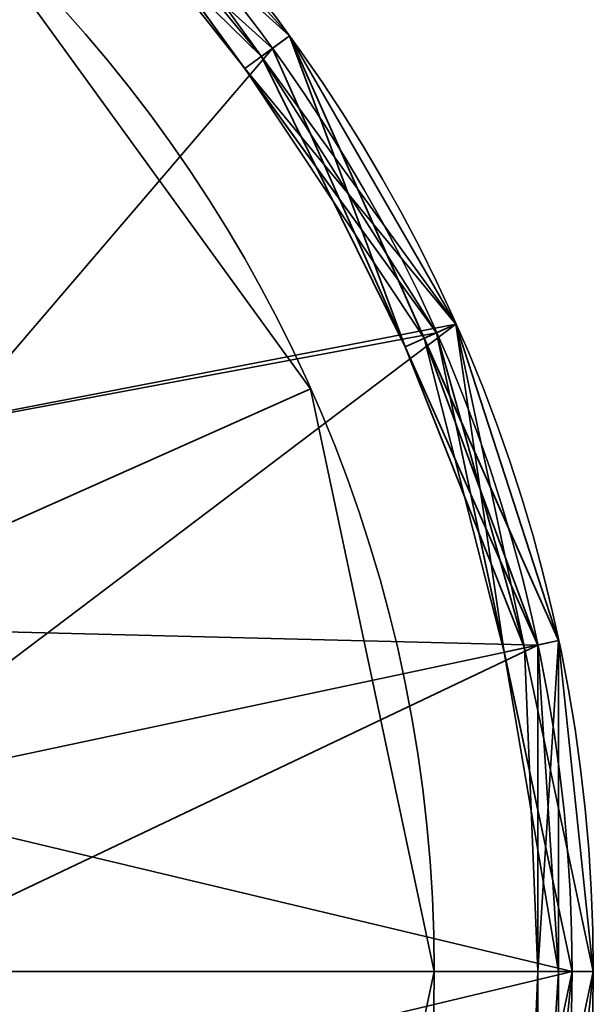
# Model space of a CAD drawing. Header units: millimetres. Extents: x -493 to 6693, y -115 to 145.
# Tile 287 of 656: x 335.79 to 338.5, y -35.07 to -30.43. Entities that reach past the tile are written whole.
import ezdxf

# ---------------------------------------------------------------- set-up
doc = ezdxf.new("R2010")
doc.units = ezdxf.units.MM
doc.layers.add('151', color=7, linetype='Continuous', true_color=0xffffff)

# ---------------------------------------------------------------- blocks, each defined once
blk = doc.blocks.new('UG_SURFACE_006')
at = {"layer": '151', "color": 252, "linetype": 'Continuous', "lineweight": 35}
for points in [[(335.9516, -29.4137, 377), (333.2867, -27.8752, 377), (330.2265, -27.5535, 377), (331, -34.913, 377)], [(335.9516, -29.4137, 302.5), (333.2867, -27.8752, 302.5), (333, -31.4489, 302.5)], [(334.75, -28.4178, 276.6), (337.0676, -30.5046, 276.6), (336.9867, -30.5634, 276.5), (334.7, -28.5044, 276.5)], [(336.0185, -29.3394, 302.4), (337.0676, -30.5046, 280.6), (334.75, -28.4178, 280.6)], [(334.75, -28.4178, 280.6), (337.0676, -30.5046, 280.6), (336.9867, -30.5634, 280.5), (335.8434, -29.5339, 280.5)], [(336.0185, -29.3394, 280.4), (337.0676, -30.5046, 276.6), (334.75, -28.4178, 276.6)], [(334.7, -28.5044, 276.5), (336.9867, -30.5634, 276.5), (338.2383, -33.3745, 276.5), (331, -34.913, 276.5)], [(334.6542, -33.2861, 351), (333.6765, -31.9404, 351), (334.7, -28.5044, 351), (336.9867, -30.5634, 351)], [(335.9088, -29.4612, 351.1), (337.0676, -30.5046, 351.1), (336.9867, -30.5634, 351), (334.7, -28.5044, 351)], [(336.935, -30.601, 280.4), (336.0185, -29.3394, 280.4), (335.8434, -29.5339, 280.5)], [(337.0676, -30.5046, 351.1), (335.9088, -29.4612, 351.1), (336.0185, -29.3394, 372.9)], [(337.0676, -30.5046, 373.1), (335.9088, -29.4612, 373.1), (336.0185, -29.3394, 376.9)], [(337.8516, -31.8625, 372.9), (336.0185, -29.3394, 372.9), (335.9516, -29.4137, 373), (336.8559, -30.6584, 373)], [(337.8516, -31.8625, 376.9), (336.0185, -29.3394, 376.9), (335.9516, -29.4137, 377), (337.7602, -31.9032, 377)], [(336.935, -30.601, 302.4), (336.0185, -29.3394, 302.4), (335.9516, -29.4137, 302.5)], [(337.0676, -30.5046, 351.1), (336.0185, -29.3394, 372.9), (337.8516, -31.8625, 372.9)], [(337.0676, -30.5046, 373.1), (336.0185, -29.3394, 376.9), (337.8516, -31.8625, 376.9)], [(336.0185, -29.3394, 302.4), (336.935, -30.601, 302.4), (337.0676, -30.5046, 280.6)], [(336.0185, -29.3394, 280.4), (336.935, -30.601, 280.4), (337.0676, -30.5046, 276.6)], [(338.4, -34.913, 377), (337.7602, -31.9032, 377), (335.9516, -29.4137, 377), (331, -34.913, 377)], [(333, -31.4489, 302.5), (334.2361, -32.5619, 302.5), (337.7602, -31.9032, 302.5), (335.9516, -29.4137, 302.5)], [(336.8559, -30.6584, 373), (335.9516, -29.4137, 373), (335.9088, -29.4612, 373.1)], [(335.9516, -29.4137, 302.5), (337.7602, -31.9032, 302.5), (337.8516, -31.8625, 302.4), (336.935, -30.601, 302.4)], [(335.9088, -29.4612, 373.1), (337.0676, -30.5046, 373.1), (336.8559, -30.6584, 373)], [(335.8434, -29.5339, 280.5), (336.9867, -30.5634, 280.5), (336.935, -30.601, 280.4)], [(336.8559, -30.6584, 373), (337.0676, -30.5046, 373.1), (337.7019, -31.9291, 373.1)], [(337.0676, -30.5046, 280.6), (336.935, -30.601, 302.4), (337.8516, -31.8625, 302.4)], [(337.0676, -30.5046, 276.6), (336.935, -30.601, 280.4), (337.8516, -31.8625, 280.4)], [(338.2383, -33.3745, 351), (336.9867, -30.5634, 351), (337.0676, -30.5046, 351.1), (337.7019, -31.9291, 351.1)], [(337.6125, -31.9689, 280.5), (336.9867, -30.5634, 280.5), (337.0676, -30.5046, 280.6)], [(337.0676, -30.5046, 276.6), (338.3361, -33.3537, 276.6), (338.2383, -33.3745, 276.5), (336.9867, -30.5634, 276.5)], [(337.8516, -31.8625, 372.9), (337.7019, -31.9291, 351.1), (337.0676, -30.5046, 351.1)], [(337.8516, -31.8625, 376.9), (337.7019, -31.9291, 373.1), (337.0676, -30.5046, 373.1)], [(337.8516, -31.8625, 302.4), (338.3361, -33.3537, 280.6), (337.0676, -30.5046, 280.6)], [(337.0676, -30.5046, 280.6), (338.3361, -33.3537, 280.6), (338.2383, -33.3745, 280.5), (337.6125, -31.9689, 280.5)], [(338.3361, -33.3537, 276.6), (337.0676, -30.5046, 276.6), (337.8516, -31.8625, 280.4)], [(336.9867, -30.5634, 351), (338.2383, -33.3745, 351), (334.6542, -33.2861, 351)], [(336.935, -30.601, 280.4), (336.9867, -30.5634, 280.5), (337.6125, -31.9689, 280.5)], [(337.6125, -31.9689, 280.5), (337.8516, -31.8625, 280.4), (336.935, -30.601, 280.4)], [(336.8559, -30.6584, 373), (337.7602, -31.9032, 373), (337.8516, -31.8625, 372.9)], [(337.7019, -31.9291, 373.1), (337.7602, -31.9032, 373), (336.8559, -30.6584, 373)], [(338.1758, -33.3877, 280.4), (337.8516, -31.8625, 280.4), (337.6125, -31.9689, 280.5)], [(338.3361, -33.3537, 351.1), (337.7019, -31.9291, 351.1), (337.8516, -31.8625, 372.9)], [(338.3361, -33.3537, 373.1), (337.7019, -31.9291, 373.1), (337.8516, -31.8625, 376.9)], [(337.8516, -31.8625, 372.9), (337.7602, -31.9032, 373), (338.0801, -33.4081, 373)], [(338.5, -34.913, 376.9), (337.8516, -31.8625, 376.9), (337.7602, -31.9032, 377), (338.4, -34.913, 377)], [(338.1758, -33.3877, 302.4), (337.8516, -31.8625, 302.4), (337.7602, -31.9032, 302.5)], [(337.8516, -31.8625, 372.9), (338.5, -34.913, 372.9), (338.3361, -33.3537, 351.1)], [(338.0801, -33.4081, 373), (338.4, -34.913, 373), (338.5, -34.913, 372.9), (337.8516, -31.8625, 372.9)], [(337.8516, -31.8625, 376.9), (338.5, -34.913, 376.9), (338.3361, -33.3537, 373.1)], [(337.8516, -31.8625, 302.4), (338.1758, -33.3877, 302.4), (338.3361, -33.3537, 280.6)], [(337.8516, -31.8625, 280.4), (338.1758, -33.3877, 280.4), (338.3361, -33.3537, 276.6)], [(334.2361, -32.5619, 302.5), (334.9126, -34.0814, 302.5), (338.4, -34.913, 302.5), (337.7602, -31.9032, 302.5)], [(338.0801, -33.4081, 373), (337.7602, -31.9032, 373), (337.7019, -31.9291, 373.1)], [(337.7602, -31.9032, 302.5), (338.4, -34.913, 302.5), (338.5, -34.913, 302.4), (338.1758, -33.3877, 302.4)], [(337.7019, -31.9291, 351.1), (338.3361, -33.3537, 351.1), (338.2383, -33.3745, 351)], [(337.7019, -31.9291, 373.1), (338.3361, -33.3537, 373.1), (338.0801, -33.4081, 373)], [(337.6125, -31.9689, 280.5), (338.2383, -33.3745, 280.5), (338.1758, -33.3877, 280.4)], [(335, -34.913, 351), (334.6542, -33.2861, 351), (338.2383, -33.3745, 351)], [(338.0801, -33.4081, 373), (338.3361, -33.3537, 373.1), (338.3361, -34.913, 373.1)], [(338.3361, -33.3537, 280.6), (338.1758, -33.3877, 302.4), (338.5, -34.913, 302.4)], [(338.3361, -33.3537, 276.6), (338.1758, -33.3877, 280.4), (338.5, -34.913, 280.4)], [(338.2383, -33.3745, 351), (338.3361, -33.3537, 351.1), (338.3361, -34.913, 351.1)], [(338.3361, -33.3537, 280.6), (338.3361, -36.4723, 280.6), (338.2383, -36.4516, 280.5), (338.2383, -34.913, 280.5)], [(338.2383, -34.913, 280.5), (338.2383, -33.3745, 280.5), (338.3361, -33.3537, 280.6)], [(338.3361, -33.3537, 276.6), (338.3361, -36.4723, 276.6), (338.2383, -36.4516, 276.5), (338.2383, -33.3745, 276.5)], [(338.5, -34.913, 372.9), (338.3361, -34.913, 351.1), (338.3361, -33.3537, 351.1)], [(338.5, -34.913, 376.9), (338.3361, -34.913, 373.1), (338.3361, -33.3537, 373.1)], [(338.5, -34.913, 302.4), (338.3361, -36.4723, 280.6), (338.3361, -33.3537, 280.6)], [(338.5, -34.913, 280.4), (338.3361, -36.4723, 276.6), (338.3361, -33.3537, 276.6)], [(338.2383, -33.3745, 276.5), (338.2383, -36.4516, 276.5), (336.9867, -39.2626, 276.5), (331, -34.913, 276.5)], [(334.9126, -35.7447, 351), (335, -34.913, 351), (338.2383, -33.3745, 351), (338.2383, -36.4516, 351)], [(338.1758, -33.3877, 280.4), (338.2383, -33.3745, 280.5), (338.2383, -34.913, 280.5)], [(338.2383, -34.913, 280.5), (338.5, -34.913, 280.4), (338.1758, -33.3877, 280.4)], [(338.3361, -34.913, 351.1), (338.3361, -36.4723, 351.1), (338.2383, -36.4516, 351), (338.2383, -33.3745, 351)], [(338.3361, -34.913, 373.1), (338.4, -34.913, 373), (338.0801, -33.4081, 373)], [(338.4, -34.913, 302.5), (334.9126, -34.0814, 302.5), (334.9126, -35.7447, 302.5)], [(330.2265, -42.2725, 377), (333.2867, -41.9508, 377), (335.9516, -40.4123, 377), (331, -34.913, 377)], [(335.9516, -40.4123, 377), (337.7602, -37.9229, 377), (338.4, -34.913, 377), (331, -34.913, 377)], [(336.9867, -39.2626, 276.5), (334.7, -41.3216, 276.5), (331.7735, -42.2725, 276.5), (331, -34.913, 276.5)], [(334.9126, -35.7447, 302.5), (334.2361, -37.2641, 302.5), (337.7602, -37.9229, 302.5), (338.4, -34.913, 302.5)], [(337.8516, -37.9635, 376.9), (338.5, -34.913, 376.9), (338.4, -34.913, 377), (337.7602, -37.9229, 377)], [(338.1758, -36.4383, 302.4), (338.5, -34.913, 302.4), (338.4, -34.913, 302.5), (337.7602, -37.9229, 302.5)], [(338.3361, -36.4723, 373.1), (338.5, -34.913, 376.9), (337.8516, -37.9635, 376.9)], [(338.5, -34.913, 302.4), (338.1758, -36.4383, 302.4), (338.3361, -36.4723, 280.6)], [(338.2383, -34.913, 280.5), (338.2383, -36.4516, 280.5), (338.1758, -36.4383, 280.4)], [(338.1758, -36.4383, 280.4), (338.5, -34.913, 280.4), (338.2383, -34.913, 280.5)], [(338.5, -34.913, 280.4), (338.1758, -36.4383, 280.4), (338.3361, -36.4723, 276.6)], [(338.3361, -36.4723, 372.9), (338.5, -34.913, 372.9), (338.4, -34.913, 373), (338.2383, -36.4516, 373)], [(338.3361, -34.913, 373.1), (338.3361, -36.4723, 373.1), (338.2383, -36.4516, 373)], [(338.2383, -36.4516, 373), (338.4, -34.913, 373), (338.3361, -34.913, 373.1)], [(338.5, -34.913, 372.9), (338.3361, -36.4723, 372.9), (338.3361, -36.4723, 351.1)], [(338.3361, -36.4723, 351.1), (338.3361, -34.913, 351.1), (338.5, -34.913, 372.9)], [(338.3361, -36.4723, 373.1), (338.3361, -34.913, 373.1), (338.5, -34.913, 376.9)]]:
    blk.add_3dface(points, dxfattribs=at)
blk = doc.blocks.new('UG_SURFACE_007')
at = {"layer": '151', "color": 253, "linetype": 'Continuous', "lineweight": 35}
for points in [[(335.5166, -29.8968, 1737.5), (337.1664, -32.1675, 1737.5), (334.6542, -33.2861, 1737.5), (333.6765, -31.9404, 1737.5)], [(333.6765, -31.9404, 1738), (334.6542, -33.2861, 1738), (337.1664, -32.1675, 1738), (335.5166, -29.8968, 1738)], [(337.1664, -32.1675, 1738), (337.1664, -32.1675, 1737.5), (335.5166, -29.8968, 1737.5), (335.5166, -29.8968, 1738)], [(335, -34.913, 1737.5), (334.6542, -33.2861, 1737.5), (337.1664, -32.1675, 1737.5), (337.75, -34.913, 1737.5)], [(334.6542, -33.2861, 1738), (335, -34.913, 1738), (337.75, -34.913, 1738), (337.1664, -32.1675, 1738)], [(337.75, -34.913, 1738), (337.75, -34.913, 1737.5), (337.1664, -32.1675, 1737.5), (337.1664, -32.1675, 1738)], [(337.75, -34.913, 1737.5), (337.1664, -37.6585, 1737.5), (334.6542, -36.54, 1737.5), (335, -34.913, 1737.5)], [(337.1664, -37.6585, 1738), (337.75, -34.913, 1738), (335, -34.913, 1738), (334.6542, -36.54, 1738)], [(337.1664, -37.6585, 1738), (337.1664, -37.6585, 1737.5), (337.75, -34.913, 1737.5), (337.75, -34.913, 1738)]]:
    blk.add_3dface(points, dxfattribs=at)
blk = doc.blocks.new('UG_SURFACE_008')
at = {"layer": '151', "color": 253, "linetype": 'Continuous', "lineweight": 35}
for points in [[(335.5166, -29.8968, 1785.5), (337.1664, -32.1675, 1785.5), (334.6542, -33.2861, 1785.5), (333.6765, -31.9404, 1785.5)], [(333.6765, -31.9404, 1786), (334.6542, -33.2861, 1786), (337.1664, -32.1675, 1786), (335.5166, -29.8968, 1786)], [(337.1664, -32.1675, 1786), (337.1664, -32.1675, 1785.5), (335.5166, -29.8968, 1785.5), (335.5166, -29.8968, 1786)], [(335, -34.913, 1785.5), (334.6542, -33.2861, 1785.5), (337.1664, -32.1675, 1785.5), (337.75, -34.913, 1785.5)], [(334.6542, -33.2861, 1786), (335, -34.913, 1786), (337.75, -34.913, 1786), (337.1664, -32.1675, 1786)], [(337.75, -34.913, 1786), (337.75, -34.913, 1785.5), (337.1664, -32.1675, 1785.5), (337.1664, -32.1675, 1786)], [(337.75, -34.913, 1785.5), (337.1664, -37.6585, 1785.5), (334.6542, -36.54, 1785.5), (335, -34.913, 1785.5)], [(337.1664, -37.6585, 1786), (337.75, -34.913, 1786), (335, -34.913, 1786), (334.6542, -36.54, 1786)], [(337.1664, -37.6585, 1786), (337.1664, -37.6585, 1785.5), (337.75, -34.913, 1785.5), (337.75, -34.913, 1786)]]:
    blk.add_3dface(points, dxfattribs=at)
blk = doc.blocks.new('UG_SURFACE_009')
at = {"layer": '151', "color": 252, "linetype": 'Continuous', "lineweight": 35}
for points in [[(333.3176, -27.7801, 1738), (336.0185, -29.3394, 1738), (333, -31.4489, 1738)], [(333, -31.4489, 1785.5), (336.0185, -29.3394, 1785.5), (333.3176, -27.7801, 1785.5)], [(336.0185, -29.3394, 1738), (337.8516, -31.8625, 1738), (334.2361, -32.5619, 1738), (333, -31.4489, 1738)], [(333, -31.4489, 1785.5), (334.2361, -32.5619, 1785.5), (337.8516, -31.8625, 1785.5), (336.0185, -29.3394, 1785.5)], [(337.8516, -31.8625, 1785.5), (337.8516, -31.8625, 1738), (336.0185, -29.3394, 1738), (336.0185, -29.3394, 1785.5)], [(334.9126, -34.0814, 1738), (334.2361, -32.5619, 1738), (337.8516, -31.8625, 1738)], [(337.8516, -31.8625, 1785.5), (334.2361, -32.5619, 1785.5), (334.9126, -34.0814, 1785.5)], [(335, -34.913, 1738), (334.9126, -34.0814, 1738), (337.8516, -31.8625, 1738), (338.5, -34.913, 1738)], [(334.9126, -34.0814, 1785.5), (335, -34.913, 1785.5), (338.5, -34.913, 1785.5), (337.8516, -31.8625, 1785.5)], [(338.5, -34.913, 1785.5), (338.5, -34.913, 1738), (337.8516, -31.8625, 1738), (337.8516, -31.8625, 1785.5)], [(338.5, -34.913, 1738), (337.8516, -37.9635, 1738), (334.9126, -35.7447, 1738), (335, -34.913, 1738)], [(337.8516, -37.9635, 1785.5), (338.5, -34.913, 1785.5), (335, -34.913, 1785.5), (334.9126, -35.7447, 1785.5)], [(337.8516, -37.9635, 1785.5), (337.8516, -37.9635, 1738), (338.5, -34.913, 1738), (338.5, -34.913, 1785.5)]]:
    blk.add_3dface(points, dxfattribs=at)
blk = doc.blocks.new('UG_SURFACE_010')
at = {"layer": '151', "color": 253, "linetype": 'Continuous', "lineweight": 35}
for points in [[(335.5166, -29.8968, 302.5), (337.1664, -32.1675, 302.5), (334.6542, -33.2861, 302.5), (333.6765, -31.9404, 302.5)], [(333.6765, -31.9404, 303), (334.6542, -33.2861, 303), (337.1664, -32.1675, 303), (335.5166, -29.8968, 303)], [(337.1664, -32.1675, 303), (337.1664, -32.1675, 302.5), (335.5166, -29.8968, 302.5), (335.5166, -29.8968, 303)], [(335, -34.913, 302.5), (334.6542, -33.2861, 302.5), (337.1664, -32.1675, 302.5), (337.75, -34.913, 302.5)], [(334.6542, -33.2861, 303), (335, -34.913, 303), (337.75, -34.913, 303), (337.1664, -32.1675, 303)], [(337.75, -34.913, 303), (337.75, -34.913, 302.5), (337.1664, -32.1675, 302.5), (337.1664, -32.1675, 303)], [(337.75, -34.913, 302.5), (337.1664, -37.6585, 302.5), (334.6542, -36.54, 302.5), (335, -34.913, 302.5)], [(337.1664, -37.6585, 303), (337.75, -34.913, 303), (335, -34.913, 303), (334.6542, -36.54, 303)], [(337.1664, -37.6585, 303), (337.1664, -37.6585, 302.5), (337.75, -34.913, 302.5), (337.75, -34.913, 303)]]:
    blk.add_3dface(points, dxfattribs=at)
blk = doc.blocks.new('UG_SURFACE_011')
at = {"layer": '151', "color": 253, "linetype": 'Continuous', "lineweight": 35}
for points in [[(335.5166, -29.8968, 350.5), (337.1664, -32.1675, 350.5), (334.6542, -33.2861, 350.5), (333.6765, -31.9404, 350.5)], [(333.6765, -31.9404, 351), (334.6542, -33.2861, 351), (337.1664, -32.1675, 351), (335.5166, -29.8968, 351)], [(337.1664, -32.1675, 351), (337.1664, -32.1675, 350.5), (335.5166, -29.8968, 350.5), (335.5166, -29.8968, 351)], [(335, -34.913, 350.5), (334.6542, -33.2861, 350.5), (337.1664, -32.1675, 350.5), (337.75, -34.913, 350.5)], [(334.6542, -33.2861, 351), (335, -34.913, 351), (337.75, -34.913, 351), (337.1664, -32.1675, 351)], [(337.75, -34.913, 351), (337.75, -34.913, 350.5), (337.1664, -32.1675, 350.5), (337.1664, -32.1675, 351)], [(337.75, -34.913, 350.5), (337.1664, -37.6585, 350.5), (334.6542, -36.54, 350.5), (335, -34.913, 350.5)], [(337.1664, -37.6585, 351), (337.75, -34.913, 351), (335, -34.913, 351), (334.6542, -36.54, 351)], [(337.1664, -37.6585, 351), (337.1664, -37.6585, 350.5), (337.75, -34.913, 350.5), (337.75, -34.913, 351)]]:
    blk.add_3dface(points, dxfattribs=at)
blk = doc.blocks.new('UG_SURFACE_012')
at = {"layer": '151', "color": 252, "linetype": 'Continuous', "lineweight": 35}
for points in [[(333.3176, -27.7801, 303), (336.0185, -29.3394, 303), (333, -31.4489, 303)], [(333, -31.4489, 350.5), (336.0185, -29.3394, 350.5), (333.3176, -27.7801, 350.5)], [(336.0185, -29.3394, 303), (337.8516, -31.8625, 303), (334.2361, -32.5619, 303), (333, -31.4489, 303)], [(333, -31.4489, 350.5), (334.2361, -32.5619, 350.5), (337.8516, -31.8625, 350.5), (336.0185, -29.3394, 350.5)], [(337.8516, -31.8625, 350.5), (337.8516, -31.8625, 303), (336.0185, -29.3394, 303), (336.0185, -29.3394, 350.5)], [(334.9126, -34.0814, 303), (334.2361, -32.5619, 303), (337.8516, -31.8625, 303)], [(337.8516, -31.8625, 350.5), (334.2361, -32.5619, 350.5), (334.9126, -34.0814, 350.5)], [(335, -34.913, 303), (334.9126, -34.0814, 303), (337.8516, -31.8625, 303), (338.5, -34.913, 303)], [(334.9126, -34.0814, 350.5), (335, -34.913, 350.5), (338.5, -34.913, 350.5), (337.8516, -31.8625, 350.5)], [(338.5, -34.913, 350.5), (338.5, -34.913, 303), (337.8516, -31.8625, 303), (337.8516, -31.8625, 350.5)], [(338.5, -34.913, 303), (337.8516, -37.9635, 303), (334.9126, -35.7447, 303), (335, -34.913, 303)], [(337.8516, -37.9635, 350.5), (338.5, -34.913, 350.5), (335, -34.913, 350.5), (334.9126, -35.7447, 350.5)], [(337.8516, -37.9635, 350.5), (337.8516, -37.9635, 303), (338.5, -34.913, 303), (338.5, -34.913, 350.5)]]:
    blk.add_3dface(points, dxfattribs=at)
blk = doc.blocks.new('UG_SURFACE_013')
at = {"layer": '151', "color": 252, "linetype": 'Continuous', "lineweight": 35}
for points in [[(335.9516, -29.4137, 1562), (333.2867, -27.8752, 1562), (330.2265, -27.5535, 1562), (331, -34.913, 1562)], [(335.9516, -29.4137, 1487.5), (333.2867, -27.8752, 1487.5), (333, -31.4489, 1487.5)], [(334.75, -28.4178, 1461.5999), (337.0676, -30.5046, 1461.5999), (336.9867, -30.5634, 1461.5), (334.7, -28.5044, 1461.5)], [(337.0676, -30.5046, 1465.6), (334.75, -28.4178, 1465.6), (336.0185, -29.3394, 1487.4001)], [(334.75, -28.4178, 1465.6), (337.0676, -30.5046, 1465.6), (336.9867, -30.5634, 1465.5), (335.8434, -29.5339, 1465.5)], [(336.0185, -29.3394, 1465.4), (337.0676, -30.5046, 1461.5999), (334.75, -28.4178, 1461.5999)], [(334.7, -28.5044, 1461.5), (336.9867, -30.5634, 1461.5), (338.2383, -33.3745, 1461.5), (331, -34.913, 1461.5)], [(334.6542, -33.2861, 1536), (333.6765, -31.9404, 1536), (334.7, -28.5044, 1536), (336.9867, -30.5634, 1536)], [(335.9088, -29.4612, 1536.1), (337.0676, -30.5046, 1536.1), (336.9867, -30.5634, 1536), (334.7, -28.5044, 1536)], [(336.935, -30.601, 1465.4), (336.0185, -29.3394, 1465.4), (335.8434, -29.5339, 1465.5)], [(337.0676, -30.5046, 1536.1), (335.9088, -29.4612, 1536.1), (336.0185, -29.3394, 1557.9)], [(337.0676, -30.5046, 1558.1), (335.9088, -29.4612, 1558.1), (336.0185, -29.3394, 1561.9)], [(337.8516, -31.8625, 1557.9), (336.0185, -29.3394, 1557.9), (335.9516, -29.4137, 1558), (336.8559, -30.6584, 1558)], [(337.8516, -31.8625, 1561.9), (336.0185, -29.3394, 1561.9), (335.9516, -29.4137, 1562), (337.7602, -31.9032, 1562)], [(336.935, -30.601, 1487.4001), (336.0185, -29.3394, 1487.4001), (335.9516, -29.4137, 1487.5), (337.7602, -31.9032, 1487.5)], [(337.0676, -30.5046, 1536.1), (336.0185, -29.3394, 1557.9), (337.8516, -31.8625, 1557.9)], [(336.0185, -29.3394, 1561.9), (337.8516, -31.8625, 1561.9), (337.0676, -30.5046, 1558.1)], [(336.0185, -29.3394, 1487.4001), (336.935, -30.601, 1487.4001), (337.0676, -30.5046, 1465.6)], [(336.0185, -29.3394, 1465.4), (336.935, -30.601, 1465.4), (337.0676, -30.5046, 1461.5999)], [(338.4, -34.913, 1562), (337.7602, -31.9032, 1562), (335.9516, -29.4137, 1562), (331, -34.913, 1562)], [(333, -31.4489, 1487.5), (334.2361, -32.5619, 1487.5), (337.7602, -31.9032, 1487.5), (335.9516, -29.4137, 1487.5)], [(336.8559, -30.6584, 1558), (335.9516, -29.4137, 1558), (335.9088, -29.4612, 1558.1)], [(335.9088, -29.4612, 1558.1), (337.0676, -30.5046, 1558.1), (336.8559, -30.6584, 1558)], [(335.8434, -29.5339, 1465.5), (336.9867, -30.5634, 1465.5), (336.935, -30.601, 1465.4)], [(336.8559, -30.6584, 1558), (337.0676, -30.5046, 1558.1), (337.7019, -31.9291, 1558.1)], [(337.0676, -30.5046, 1465.6), (336.935, -30.601, 1487.4001), (337.8516, -31.8625, 1487.4001)], [(337.0676, -30.5046, 1461.5999), (336.935, -30.601, 1465.4), (337.8516, -31.8625, 1465.4)], [(338.2383, -33.3745, 1536), (336.9867, -30.5634, 1536), (337.0676, -30.5046, 1536.1), (337.7019, -31.9291, 1536.1)], [(337.6125, -31.9689, 1465.5), (336.9867, -30.5634, 1465.5), (337.0676, -30.5046, 1465.6)], [(337.0676, -30.5046, 1461.5999), (338.3361, -33.3537, 1461.5999), (338.2383, -33.3745, 1461.5), (336.9867, -30.5634, 1461.5)], [(337.8516, -31.8625, 1557.9), (337.7019, -31.9291, 1536.1), (337.0676, -30.5046, 1536.1)], [(337.8516, -31.8625, 1561.9), (337.7019, -31.9291, 1558.1), (337.0676, -30.5046, 1558.1)], [(338.3361, -33.3537, 1465.6), (337.0676, -30.5046, 1465.6), (337.8516, -31.8625, 1487.4001)], [(337.0676, -30.5046, 1465.6), (338.3361, -33.3537, 1465.6), (338.2383, -33.3745, 1465.5), (337.6125, -31.9689, 1465.5)], [(338.3361, -33.3537, 1461.5999), (337.0676, -30.5046, 1461.5999), (337.8516, -31.8625, 1465.4)], [(336.9867, -30.5634, 1536), (338.2383, -33.3745, 1536), (334.6542, -33.2861, 1536)], [(336.935, -30.601, 1465.4), (336.9867, -30.5634, 1465.5), (337.6125, -31.9689, 1465.5)], [(337.7602, -31.9032, 1487.5), (337.8516, -31.8625, 1487.4001), (336.935, -30.601, 1487.4001)], [(337.6125, -31.9689, 1465.5), (337.8516, -31.8625, 1465.4), (336.935, -30.601, 1465.4)], [(336.8559, -30.6584, 1558), (337.7602, -31.9032, 1558), (337.8516, -31.8625, 1557.9)], [(337.7019, -31.9291, 1558.1), (337.7602, -31.9032, 1558), (336.8559, -30.6584, 1558)], [(338.1758, -33.3877, 1465.4), (337.8516, -31.8625, 1465.4), (337.6125, -31.9689, 1465.5)], [(338.3361, -33.3537, 1536.1), (337.7019, -31.9291, 1536.1), (337.8516, -31.8625, 1557.9)], [(338.3361, -33.3537, 1558.1), (337.7019, -31.9291, 1558.1), (337.8516, -31.8625, 1561.9)], [(337.8516, -31.8625, 1557.9), (337.7602, -31.9032, 1558), (338.0801, -33.4081, 1558)], [(338.5, -34.913, 1561.9), (337.8516, -31.8625, 1561.9), (337.7602, -31.9032, 1562), (338.4, -34.913, 1562)], [(338.1758, -33.3877, 1487.4001), (337.8516, -31.8625, 1487.4001), (337.7602, -31.9032, 1487.5)], [(338.3361, -33.3537, 1536.1), (337.8516, -31.8625, 1557.9), (338.5, -34.913, 1557.9)], [(338.0801, -33.4081, 1558), (338.4, -34.913, 1558), (338.5, -34.913, 1557.9), (337.8516, -31.8625, 1557.9)], [(338.3361, -33.3537, 1558.1), (337.8516, -31.8625, 1561.9), (338.5, -34.913, 1561.9)], [(337.8516, -31.8625, 1487.4001), (338.1758, -33.3877, 1487.4001), (338.3361, -33.3537, 1465.6)], [(337.8516, -31.8625, 1465.4), (338.1758, -33.3877, 1465.4), (338.3361, -33.3537, 1461.5999)], [(334.2361, -32.5619, 1487.5), (334.9126, -34.0814, 1487.5), (338.4, -34.913, 1487.5), (337.7602, -31.9032, 1487.5)], [(338.0801, -33.4081, 1558), (337.7602, -31.9032, 1558), (337.7019, -31.9291, 1558.1)], [(337.7602, -31.9032, 1487.5), (338.4, -34.913, 1487.5), (338.5, -34.913, 1487.4001), (338.1758, -33.3877, 1487.4001)], [(337.7019, -31.9291, 1536.1), (338.3361, -33.3537, 1536.1), (338.2383, -33.3745, 1536)], [(337.7019, -31.9291, 1558.1), (338.3361, -33.3537, 1558.1), (338.0801, -33.4081, 1558)], [(337.6125, -31.9689, 1465.5), (338.2383, -33.3745, 1465.5), (338.1758, -33.3877, 1465.4)], [(335, -34.913, 1536), (334.6542, -33.2861, 1536), (338.2383, -33.3745, 1536)], [(338.0801, -33.4081, 1558), (338.3361, -33.3537, 1558.1), (338.3361, -34.913, 1558.1)], [(338.3361, -33.3537, 1465.6), (338.1758, -33.3877, 1487.4001), (338.5, -34.913, 1487.4001)], [(338.3361, -33.3537, 1461.5999), (338.1758, -33.3877, 1465.4), (338.5, -34.913, 1465.4)], [(338.2383, -33.3745, 1536), (338.3361, -33.3537, 1536.1), (338.3361, -34.913, 1536.1)], [(338.3361, -33.3537, 1465.6), (338.3361, -36.4723, 1465.6), (338.2383, -36.4516, 1465.5), (338.2383, -34.913, 1465.5)], [(338.2383, -34.913, 1465.5), (338.2383, -33.3745, 1465.5), (338.3361, -33.3537, 1465.6)], [(338.3361, -33.3537, 1461.5999), (338.3361, -36.4723, 1461.5999), (338.2383, -36.4516, 1461.5), (338.2383, -33.3745, 1461.5)], [(338.5, -34.913, 1557.9), (338.3361, -34.913, 1536.1), (338.3361, -33.3537, 1536.1)], [(338.5, -34.913, 1561.9), (338.3361, -34.913, 1558.1), (338.3361, -33.3537, 1558.1)], [(338.5, -34.913, 1487.4001), (338.3361, -36.4723, 1465.6), (338.3361, -33.3537, 1465.6)], [(338.5, -34.913, 1465.4), (338.3361, -36.4723, 1461.5999), (338.3361, -33.3537, 1461.5999)], [(338.2383, -33.3745, 1461.5), (338.2383, -36.4516, 1461.5), (336.9867, -39.2626, 1461.5), (331, -34.913, 1461.5)], [(334.9126, -35.7447, 1536), (335, -34.913, 1536), (338.2383, -33.3745, 1536), (338.2383, -36.4516, 1536)], [(338.1758, -33.3877, 1465.4), (338.2383, -33.3745, 1465.5), (338.2383, -34.913, 1465.5)], [(338.2383, -34.913, 1465.5), (338.5, -34.913, 1465.4), (338.1758, -33.3877, 1465.4)], [(338.3361, -34.913, 1536.1), (338.3361, -36.4723, 1536.1), (338.2383, -36.4516, 1536), (338.2383, -33.3745, 1536)], [(338.3361, -34.913, 1558.1), (338.4, -34.913, 1558), (338.0801, -33.4081, 1558)], [(338.4, -34.913, 1487.5), (334.9126, -34.0814, 1487.5), (334.9126, -35.7447, 1487.5)], [(330.2265, -42.2725, 1562), (333.2867, -41.9508, 1562), (335.9516, -40.4123, 1562), (331, -34.913, 1562)], [(335.9516, -40.4123, 1562), (337.7602, -37.9229, 1562), (338.4, -34.913, 1562), (331, -34.913, 1562)], [(336.9867, -39.2626, 1461.5), (334.7, -41.3216, 1461.5), (331.7735, -42.2725, 1461.5), (331, -34.913, 1461.5)], [(334.9126, -35.7447, 1487.5), (334.2361, -37.2641, 1487.5), (337.7602, -37.9229, 1487.5), (338.4, -34.913, 1487.5)], [(337.8516, -37.9635, 1561.9), (338.5, -34.913, 1561.9), (338.4, -34.913, 1562), (337.7602, -37.9229, 1562)], [(338.1758, -36.4383, 1487.4001), (338.5, -34.913, 1487.4001), (338.4, -34.913, 1487.5), (337.7602, -37.9229, 1487.5)], [(338.5, -34.913, 1561.9), (337.8516, -37.9635, 1561.9), (338.3361, -36.4723, 1558.1)], [(338.5, -34.913, 1487.4001), (338.1758, -36.4383, 1487.4001), (338.3361, -36.4723, 1465.6)], [(338.2383, -34.913, 1465.5), (338.2383, -36.4516, 1465.5), (338.1758, -36.4383, 1465.4)], [(338.1758, -36.4383, 1465.4), (338.5, -34.913, 1465.4), (338.2383, -34.913, 1465.5)], [(338.5, -34.913, 1465.4), (338.1758, -36.4383, 1465.4), (338.3361, -36.4723, 1461.5999)], [(338.3361, -36.4723, 1557.9), (338.5, -34.913, 1557.9), (338.4, -34.913, 1558), (338.2383, -36.4516, 1558)], [(338.3361, -34.913, 1558.1), (338.3361, -36.4723, 1558.1), (338.2383, -36.4516, 1558)], [(338.2383, -36.4516, 1558), (338.4, -34.913, 1558), (338.3361, -34.913, 1558.1)], [(338.5, -34.913, 1557.9), (338.3361, -36.4723, 1557.9), (338.3361, -36.4723, 1536.1)], [(338.3361, -36.4723, 1536.1), (338.3361, -34.913, 1536.1), (338.5, -34.913, 1557.9)], [(338.3361, -36.4723, 1558.1), (338.3361, -34.913, 1558.1), (338.5, -34.913, 1561.9)]]:
    blk.add_3dface(points, dxfattribs=at)
blk = doc.blocks.new('UG_SURFACE_014')
at = {"layer": '151', "color": 252, "linetype": 'Continuous', "lineweight": 35}
for points in [[(335.9516, -29.4137, 1812), (333.2867, -27.8752, 1812), (330.2265, -27.5535, 1812), (331, -34.913, 1812)], [(335.9516, -29.4137, 1737.5), (333.2867, -27.8752, 1737.5), (333, -31.4489, 1737.5)], [(334.75, -28.4178, 1711.5999), (337.0676, -30.5046, 1711.5999), (336.9867, -30.5634, 1711.5), (334.7, -28.5044, 1711.5)], [(336.0185, -29.3394, 1737.4001), (337.0676, -30.5046, 1715.6), (334.75, -28.4178, 1715.6)], [(334.75, -28.4178, 1715.6), (337.0676, -30.5046, 1715.6), (336.9867, -30.5634, 1715.5), (335.8434, -29.5339, 1715.5)], [(337.0676, -30.5046, 1711.5999), (334.75, -28.4178, 1711.5999), (336.0185, -29.3394, 1715.4)], [(334.7, -28.5044, 1711.5), (336.9867, -30.5634, 1711.5), (338.2383, -33.3745, 1711.5), (331, -34.913, 1711.5)], [(334.6542, -33.2861, 1786), (333.6765, -31.9404, 1786), (334.7, -28.5044, 1786), (336.9867, -30.5634, 1786)], [(335.9088, -29.4612, 1786.1), (337.0676, -30.5046, 1786.1), (336.9867, -30.5634, 1786), (334.7, -28.5044, 1786)], [(336.935, -30.601, 1715.4), (336.0185, -29.3394, 1715.4), (335.8434, -29.5339, 1715.5)], [(337.0676, -30.5046, 1786.1), (335.9088, -29.4612, 1786.1), (336.0185, -29.3394, 1807.9)], [(337.0676, -30.5046, 1808.1), (335.9088, -29.4612, 1808.1), (336.0185, -29.3394, 1811.9)], [(337.8516, -31.8625, 1807.9), (336.0185, -29.3394, 1807.9), (335.9516, -29.4137, 1808), (336.8559, -30.6584, 1808)], [(337.8516, -31.8625, 1811.9), (336.0185, -29.3394, 1811.9), (335.9516, -29.4137, 1812), (337.7602, -31.9032, 1812)], [(336.935, -30.601, 1737.4001), (336.0185, -29.3394, 1737.4001), (335.9516, -29.4137, 1737.5), (337.7602, -31.9032, 1737.5)], [(336.0185, -29.3394, 1807.9), (337.8516, -31.8625, 1807.9), (337.0676, -30.5046, 1786.1)], [(336.0185, -29.3394, 1811.9), (337.8516, -31.8625, 1811.9), (337.0676, -30.5046, 1808.1)], [(336.0185, -29.3394, 1737.4001), (336.935, -30.601, 1737.4001), (337.0676, -30.5046, 1715.6)], [(336.0185, -29.3394, 1715.4), (336.935, -30.601, 1715.4), (337.0676, -30.5046, 1711.5999)], [(338.4, -34.913, 1812), (337.7602, -31.9032, 1812), (335.9516, -29.4137, 1812), (331, -34.913, 1812)], [(333, -31.4489, 1737.5), (334.2361, -32.5619, 1737.5), (337.7602, -31.9032, 1737.5), (335.9516, -29.4137, 1737.5)], [(336.8559, -30.6584, 1808), (335.9516, -29.4137, 1808), (335.9088, -29.4612, 1808.1)], [(335.9088, -29.4612, 1808.1), (337.0676, -30.5046, 1808.1), (336.8559, -30.6584, 1808)], [(335.8434, -29.5339, 1715.5), (336.9867, -30.5634, 1715.5), (336.935, -30.601, 1715.4)], [(336.8559, -30.6584, 1808), (337.0676, -30.5046, 1808.1), (337.7019, -31.9291, 1808.1)], [(337.0676, -30.5046, 1715.6), (336.935, -30.601, 1737.4001), (337.8516, -31.8625, 1737.4001)], [(337.0676, -30.5046, 1711.5999), (336.935, -30.601, 1715.4), (337.8516, -31.8625, 1715.4)], [(338.2383, -33.3745, 1786), (336.9867, -30.5634, 1786), (337.0676, -30.5046, 1786.1), (337.7019, -31.9291, 1786.1)], [(337.6125, -31.9689, 1715.5), (336.9867, -30.5634, 1715.5), (337.0676, -30.5046, 1715.6)], [(337.0676, -30.5046, 1711.5999), (338.3361, -33.3537, 1711.5999), (338.2383, -33.3745, 1711.5), (336.9867, -30.5634, 1711.5)], [(337.8516, -31.8625, 1807.9), (337.7019, -31.9291, 1786.1), (337.0676, -30.5046, 1786.1)], [(337.8516, -31.8625, 1811.9), (337.7019, -31.9291, 1808.1), (337.0676, -30.5046, 1808.1)], [(337.8516, -31.8625, 1737.4001), (338.3361, -33.3537, 1715.6), (337.0676, -30.5046, 1715.6)], [(337.0676, -30.5046, 1715.6), (338.3361, -33.3537, 1715.6), (338.2383, -33.3745, 1715.5), (337.6125, -31.9689, 1715.5)], [(337.8516, -31.8625, 1715.4), (338.3361, -33.3537, 1711.5999), (337.0676, -30.5046, 1711.5999)], [(336.9867, -30.5634, 1786), (338.2383, -33.3745, 1786), (334.6542, -33.2861, 1786)], [(336.935, -30.601, 1715.4), (336.9867, -30.5634, 1715.5), (337.6125, -31.9689, 1715.5)], [(337.7602, -31.9032, 1737.5), (337.8516, -31.8625, 1737.4001), (336.935, -30.601, 1737.4001)], [(337.6125, -31.9689, 1715.5), (337.8516, -31.8625, 1715.4), (336.935, -30.601, 1715.4)], [(336.8559, -30.6584, 1808), (337.7602, -31.9032, 1808), (337.8516, -31.8625, 1807.9)], [(337.7019, -31.9291, 1808.1), (337.7602, -31.9032, 1808), (336.8559, -30.6584, 1808)], [(338.1758, -33.3877, 1715.4), (337.8516, -31.8625, 1715.4), (337.6125, -31.9689, 1715.5)], [(338.3361, -33.3537, 1786.1), (337.7019, -31.9291, 1786.1), (337.8516, -31.8625, 1807.9)], [(338.3361, -33.3537, 1808.1), (337.7019, -31.9291, 1808.1), (337.8516, -31.8625, 1811.9)], [(337.8516, -31.8625, 1807.9), (337.7602, -31.9032, 1808), (338.0801, -33.4081, 1808)], [(338.5, -34.913, 1811.9), (337.8516, -31.8625, 1811.9), (337.7602, -31.9032, 1812), (338.4, -34.913, 1812)], [(338.1758, -33.3877, 1737.4001), (337.8516, -31.8625, 1737.4001), (337.7602, -31.9032, 1737.5)], [(338.3361, -33.3537, 1786.1), (337.8516, -31.8625, 1807.9), (338.5, -34.913, 1807.9)], [(338.0801, -33.4081, 1808), (338.4, -34.913, 1808), (338.5, -34.913, 1807.9), (337.8516, -31.8625, 1807.9)], [(338.3361, -33.3537, 1808.1), (337.8516, -31.8625, 1811.9), (338.5, -34.913, 1811.9)], [(337.8516, -31.8625, 1737.4001), (338.1758, -33.3877, 1737.4001), (338.3361, -33.3537, 1715.6)], [(337.8516, -31.8625, 1715.4), (338.1758, -33.3877, 1715.4), (338.3361, -33.3537, 1711.5999)], [(334.2361, -32.5619, 1737.5), (334.9126, -34.0814, 1737.5), (338.4, -34.913, 1737.5), (337.7602, -31.9032, 1737.5)], [(338.0801, -33.4081, 1808), (337.7602, -31.9032, 1808), (337.7019, -31.9291, 1808.1)], [(337.7602, -31.9032, 1737.5), (338.4, -34.913, 1737.5), (338.5, -34.913, 1737.4001), (338.1758, -33.3877, 1737.4001)], [(337.7019, -31.9291, 1786.1), (338.3361, -33.3537, 1786.1), (338.2383, -33.3745, 1786)], [(337.7019, -31.9291, 1808.1), (338.3361, -33.3537, 1808.1), (338.0801, -33.4081, 1808)], [(337.6125, -31.9689, 1715.5), (338.2383, -33.3745, 1715.5), (338.1758, -33.3877, 1715.4)], [(335, -34.913, 1786), (334.6542, -33.2861, 1786), (338.2383, -33.3745, 1786)], [(338.0801, -33.4081, 1808), (338.3361, -33.3537, 1808.1), (338.3361, -34.913, 1808.1)], [(338.3361, -33.3537, 1715.6), (338.1758, -33.3877, 1737.4001), (338.5, -34.913, 1737.4001)], [(338.3361, -33.3537, 1711.5999), (338.1758, -33.3877, 1715.4), (338.5, -34.913, 1715.4)], [(338.2383, -33.3745, 1786), (338.3361, -33.3537, 1786.1), (338.3361, -34.913, 1786.1)], [(338.3361, -33.3537, 1715.6), (338.3361, -36.4723, 1715.6), (338.2383, -36.4516, 1715.5), (338.2383, -34.913, 1715.5)], [(338.2383, -34.913, 1715.5), (338.2383, -33.3745, 1715.5), (338.3361, -33.3537, 1715.6)], [(338.3361, -33.3537, 1711.5999), (338.3361, -36.4723, 1711.5999), (338.2383, -36.4516, 1711.5), (338.2383, -33.3745, 1711.5)], [(338.5, -34.913, 1807.9), (338.3361, -34.913, 1786.1), (338.3361, -33.3537, 1786.1)], [(338.5, -34.913, 1811.9), (338.3361, -34.913, 1808.1), (338.3361, -33.3537, 1808.1)], [(338.5, -34.913, 1737.4001), (338.3361, -36.4723, 1715.6), (338.3361, -33.3537, 1715.6)], [(338.5, -34.913, 1715.4), (338.3361, -36.4723, 1711.5999), (338.3361, -33.3537, 1711.5999)], [(338.2383, -33.3745, 1711.5), (338.2383, -36.4516, 1711.5), (336.9867, -39.2626, 1711.5), (331, -34.913, 1711.5)], [(334.9126, -35.7447, 1786), (335, -34.913, 1786), (338.2383, -33.3745, 1786), (338.2383, -36.4516, 1786)], [(338.1758, -33.3877, 1715.4), (338.2383, -33.3745, 1715.5), (338.2383, -34.913, 1715.5)], [(338.2383, -34.913, 1715.5), (338.5, -34.913, 1715.4), (338.1758, -33.3877, 1715.4)], [(338.3361, -34.913, 1786.1), (338.3361, -36.4723, 1786.1), (338.2383, -36.4516, 1786), (338.2383, -33.3745, 1786)], [(338.3361, -34.913, 1808.1), (338.4, -34.913, 1808), (338.0801, -33.4081, 1808)], [(338.4, -34.913, 1737.5), (334.9126, -34.0814, 1737.5), (334.9126, -35.7447, 1737.5)], [(330.2265, -42.2725, 1812), (333.2867, -41.9508, 1812), (335.9516, -40.4123, 1812), (331, -34.913, 1812)], [(335.9516, -40.4123, 1812), (337.7602, -37.9229, 1812), (338.4, -34.913, 1812), (331, -34.913, 1812)], [(336.9867, -39.2626, 1711.5), (334.7, -41.3216, 1711.5), (331.7735, -42.2725, 1711.5), (331, -34.913, 1711.5)], [(334.9126, -35.7447, 1737.5), (334.2361, -37.2641, 1737.5), (337.7602, -37.9229, 1737.5), (338.4, -34.913, 1737.5)], [(337.8516, -37.9635, 1811.9), (338.5, -34.913, 1811.9), (338.4, -34.913, 1812), (337.7602, -37.9229, 1812)], [(338.1758, -36.4383, 1737.4001), (338.5, -34.913, 1737.4001), (338.4, -34.913, 1737.5), (337.7602, -37.9229, 1737.5)], [(338.5, -34.913, 1811.9), (337.8516, -37.9635, 1811.9), (338.3361, -36.4723, 1808.1)], [(338.5, -34.913, 1737.4001), (338.1758, -36.4383, 1737.4001), (338.3361, -36.4723, 1715.6)], [(338.2383, -34.913, 1715.5), (338.2383, -36.4516, 1715.5), (338.1758, -36.4383, 1715.4)], [(338.1758, -36.4383, 1715.4), (338.5, -34.913, 1715.4), (338.2383, -34.913, 1715.5)], [(338.5, -34.913, 1715.4), (338.1758, -36.4383, 1715.4), (338.3361, -36.4723, 1711.5999)], [(338.3361, -36.4723, 1807.9), (338.5, -34.913, 1807.9), (338.4, -34.913, 1808), (338.2383, -36.4516, 1808)], [(338.3361, -34.913, 1808.1), (338.3361, -36.4723, 1808.1), (338.2383, -36.4516, 1808)], [(338.2383, -36.4516, 1808), (338.4, -34.913, 1808), (338.3361, -34.913, 1808.1)], [(338.5, -34.913, 1807.9), (338.3361, -36.4723, 1807.9), (338.3361, -36.4723, 1786.1)], [(338.3361, -36.4723, 1786.1), (338.3361, -34.913, 1786.1), (338.5, -34.913, 1807.9)], [(338.3361, -36.4723, 1808.1), (338.3361, -34.913, 1808.1), (338.5, -34.913, 1811.9)]]:
    blk.add_3dface(points, dxfattribs=at)
blk = doc.blocks.new('UG_SURFACE_015')
at = {"layer": '151', "color": 253, "linetype": 'Continuous', "lineweight": 35}
for points in [[(335.5166, -29.8968, 1487.5), (337.1664, -32.1675, 1487.5), (334.6542, -33.2861, 1487.5), (333.6765, -31.9404, 1487.5)], [(333.6765, -31.9404, 1488), (334.6542, -33.2861, 1488), (337.1664, -32.1675, 1488), (335.5166, -29.8968, 1488)], [(337.1664, -32.1675, 1488), (337.1664, -32.1675, 1487.5), (335.5166, -29.8968, 1487.5), (335.5166, -29.8968, 1488)], [(335, -34.913, 1487.5), (334.6542, -33.2861, 1487.5), (337.1664, -32.1675, 1487.5), (337.75, -34.913, 1487.5)], [(334.6542, -33.2861, 1488), (335, -34.913, 1488), (337.75, -34.913, 1488), (337.1664, -32.1675, 1488)], [(337.75, -34.913, 1488), (337.75, -34.913, 1487.5), (337.1664, -32.1675, 1487.5), (337.1664, -32.1675, 1488)], [(337.75, -34.913, 1487.5), (337.1664, -37.6585, 1487.5), (334.6542, -36.54, 1487.5), (335, -34.913, 1487.5)], [(337.1664, -37.6585, 1488), (337.75, -34.913, 1488), (335, -34.913, 1488), (334.6542, -36.54, 1488)], [(337.1664, -37.6585, 1488), (337.1664, -37.6585, 1487.5), (337.75, -34.913, 1487.5), (337.75, -34.913, 1488)]]:
    blk.add_3dface(points, dxfattribs=at)
blk = doc.blocks.new('UG_SURFACE_016')
at = {"layer": '151', "color": 253, "linetype": 'Continuous', "lineweight": 35}
for points in [[(335.5166, -29.8968, 1535.5), (337.1664, -32.1675, 1535.5), (334.6542, -33.2861, 1535.5), (333.6765, -31.9404, 1535.5)], [(333.6765, -31.9404, 1536), (334.6542, -33.2861, 1536), (337.1664, -32.1675, 1536), (335.5166, -29.8968, 1536)], [(337.1664, -32.1675, 1536), (337.1664, -32.1675, 1535.5), (335.5166, -29.8968, 1535.5), (335.5166, -29.8968, 1536)], [(335, -34.913, 1535.5), (334.6542, -33.2861, 1535.5), (337.1664, -32.1675, 1535.5), (337.75, -34.913, 1535.5)], [(334.6542, -33.2861, 1536), (335, -34.913, 1536), (337.75, -34.913, 1536), (337.1664, -32.1675, 1536)], [(337.75, -34.913, 1536), (337.75, -34.913, 1535.5), (337.1664, -32.1675, 1535.5), (337.1664, -32.1675, 1536)], [(337.75, -34.913, 1535.5), (337.1664, -37.6585, 1535.5), (334.6542, -36.54, 1535.5), (335, -34.913, 1535.5)], [(337.1664, -37.6585, 1536), (337.75, -34.913, 1536), (335, -34.913, 1536), (334.6542, -36.54, 1536)], [(337.1664, -37.6585, 1536), (337.1664, -37.6585, 1535.5), (337.75, -34.913, 1535.5), (337.75, -34.913, 1536)]]:
    blk.add_3dface(points, dxfattribs=at)
blk = doc.blocks.new('UG_SURFACE_017')
at = {"layer": '151', "color": 252, "linetype": 'Continuous', "lineweight": 35}
for points in [[(333.3176, -27.7801, 1488), (336.0185, -29.3394, 1488), (333, -31.4489, 1488)], [(333, -31.4489, 1535.5), (336.0185, -29.3394, 1535.5), (333.3176, -27.7801, 1535.5)], [(336.0185, -29.3394, 1488), (337.8516, -31.8625, 1488), (334.2361, -32.5619, 1488), (333, -31.4489, 1488)], [(333, -31.4489, 1535.5), (334.2361, -32.5619, 1535.5), (337.8516, -31.8625, 1535.5), (336.0185, -29.3394, 1535.5)], [(337.8516, -31.8625, 1535.5), (337.8516, -31.8625, 1488), (336.0185, -29.3394, 1488), (336.0185, -29.3394, 1535.5)], [(334.9126, -34.0814, 1488), (334.2361, -32.5619, 1488), (337.8516, -31.8625, 1488)], [(337.8516, -31.8625, 1535.5), (334.2361, -32.5619, 1535.5), (334.9126, -34.0814, 1535.5)], [(335, -34.913, 1488), (334.9126, -34.0814, 1488), (337.8516, -31.8625, 1488), (338.5, -34.913, 1488)], [(334.9126, -34.0814, 1535.5), (335, -34.913, 1535.5), (338.5, -34.913, 1535.5), (337.8516, -31.8625, 1535.5)], [(338.5, -34.913, 1535.5), (338.5, -34.913, 1488), (337.8516, -31.8625, 1488), (337.8516, -31.8625, 1535.5)], [(338.5, -34.913, 1488), (337.8516, -37.9635, 1488), (334.9126, -35.7447, 1488), (335, -34.913, 1488)], [(337.8516, -37.9635, 1535.5), (338.5, -34.913, 1535.5), (335, -34.913, 1535.5), (334.9126, -35.7447, 1535.5)], [(337.8516, -37.9635, 1535.5), (337.8516, -37.9635, 1488), (338.5, -34.913, 1488), (338.5, -34.913, 1535.5)]]:
    blk.add_3dface(points, dxfattribs=at)

msp = doc.modelspace()

# ---------------------------------------------------------------- linework, layer by layer
at = {"layer": '151', "color": 253, "linetype": 'Continuous', "lineweight": -3}
for centre, radius in [((331, -34.913, 373.1), 7.5), ((331, -34.913, 351.1), 7.5), ((331, -34.913, 276.6), 7.5), ((331, -34.913, 280.6), 7.5), ((331, -34.913, 1536.1), 7.5), ((331, -34.913, 1461.6), 7.5), ((331, -34.913, 1465.6), 7.5), ((331, -34.913, 1558.1), 7.5), ((331, -34.913, 1808.1), 7.5), ((331, -34.913, 1786.1), 7.5), ((331, -34.913, 1711.6), 7.5), ((331, -34.913, 1715.6), 7.5), ((331, -34.913, 377), 7.4), ((331, -34.913, 302.5), 7.4), ((331, -34.913, 373), 7.4), ((331, -34.913, 1487.5), 7.4), ((331, -34.913, 1558), 7.4), ((331, -34.913, 1562), 7.4), ((331, -34.913, 1812), 7.4), ((331, -34.913, 1737.5), 7.4), ((331, -34.913, 1808), 7.4), ((331, -34.913, 1786), 6.75), ((331, -34.913, 1785.5), 6.75), ((331, -34.913, 350.5), 6.75), ((331, -34.913, 351), 6.75), ((331, -34.913, 1535.5), 6.75), ((331, -34.913, 1536), 6.75)]:
    msp.add_circle(centre, radius, dxfattribs=at)
at = {"layer": '151', "color": 253, "linetype": 'Continuous', "lineweight": -3, "extrusion": (0, 0, -1)}
for centre, radius in [((-331, -34.913, -376.9), 7.5), ((-331, -34.913, -372.9), 7.5), ((-331, -34.913, -280.4), 7.5), ((-331, -34.913, -302.4), 7.5), ((-331, -34.913, -1738), 7.5), ((-331, -34.913, -1785.5), 7.5), ((-331, -34.913, -350.5), 7.5), ((-331, -34.913, -303), 7.5), ((-331, -34.913, -1465.4), 7.5), ((-331, -34.913, -1487.4), 7.5), ((-331, -34.913, -1561.9), 7.5), ((-331, -34.913, -1557.9), 7.5), ((-331, -34.913, -1737.4), 7.5), ((-331, -34.913, -1811.9), 7.5), ((-331, -34.913, -1807.9), 7.5), ((-331, -34.913, -1715.4), 7.5), ((-331, -34.913, -1535.5), 7.5), ((-331, -34.913, -1488), 7.5), ((-331, -34.913, -276.5), 7.4), ((-331, -34.913, -351), 7.4), ((-331, -34.913, -280.5), 7.4), ((-331, -34.913, -1536), 7.4), ((-331, -34.913, -1465.5), 7.4), ((-331, -34.913, -1461.5), 7.4), ((-331, -34.913, -1715.5), 7.4), ((-331, -34.913, -1711.5), 7.4), ((-331, -34.913, -1786), 7.4), ((-331, -34.913, -1738), 6.75), ((-331, -34.913, -1737.5), 6.75), ((-331, -34.913, -303), 6.75), ((-331, -34.913, -302.5), 6.75), ((-331, -34.913, -1487.5), 6.75), ((-331, -34.913, -1488), 6.75), ((-331, -34.913, -1488), 6.75)]:
    msp.add_circle(centre, radius, dxfattribs=at)

# ---------------------------------------------------------------- block references
at = {"layer": '151', "color": 253, "linetype": 'Continuous', "lineweight": -3}
for name in ['UG_SURFACE_009', 'UG_SURFACE_012', 'UG_SURFACE_017', 'UG_SURFACE_006', 'UG_SURFACE_013', 'UG_SURFACE_014', 'UG_SURFACE_007', 'UG_SURFACE_008', 'UG_SURFACE_010', 'UG_SURFACE_011', 'UG_SURFACE_015', 'UG_SURFACE_016']:
    msp.add_blockref(name, (0, 0), dxfattribs=at)

doc.saveas('drawing.dxf')
